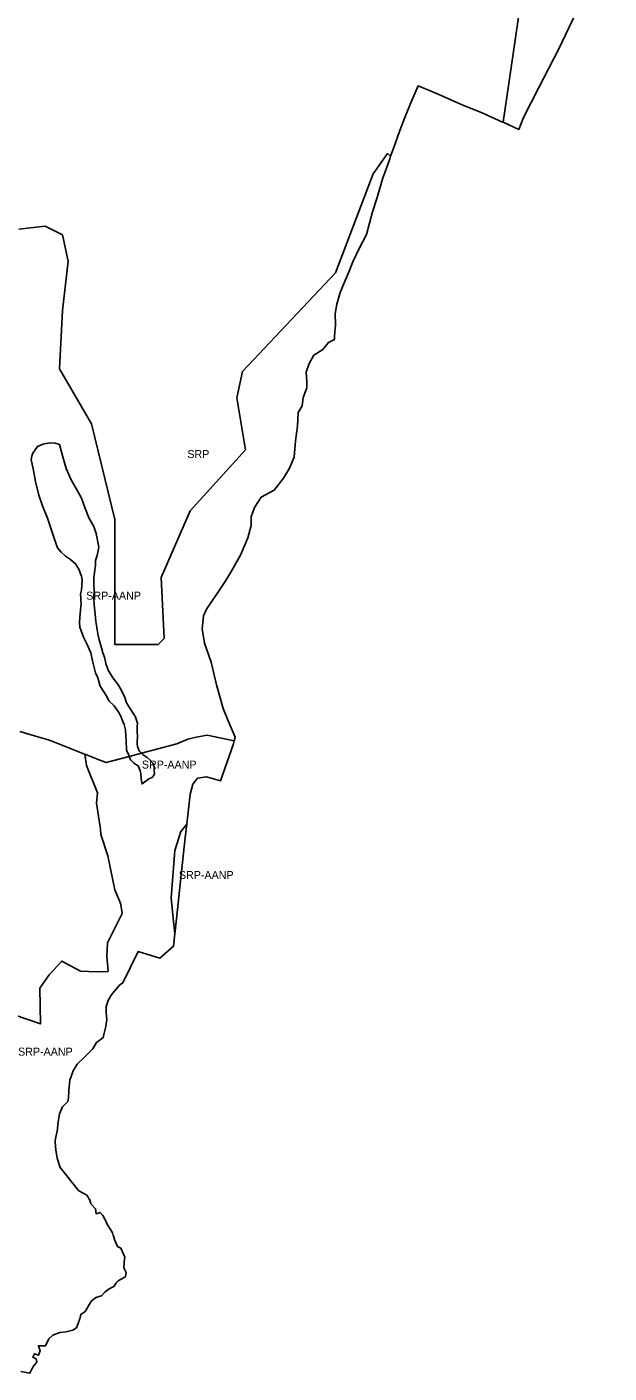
# Model space of a CAD drawing. Extents: x 598968 to 613553, y 4409678 to 4430833.
# Drawn here: x 602848 to 603721, y 4409683 to 4411701 of the extents above; entities that cross this region are included whole.
import ezdxf

# ---------------------------------------------------------------- set-up
doc = ezdxf.new("R2010")
doc.units = 0
for name, color, linetype in [('Sòl Rústic Comú', 7, 'Continuous'), ('Sòl Rústic Protegit', 7, 'Continuous'), ('Sòl Rústic Protegit - Alt Nivell de Protecció', 7, 'Continuous')]:
    doc.layers.add(name, color=color, linetype=linetype)

msp = doc.modelspace()

# ---------------------------------------------------------------- linework, layer by layer
at = {"layer": 'Sòl Rústic Comú'}
for points in [[(602835.8125, 4411397.6856), (602875.0005, 4411402.1858), (602901.1257, 4411389.1858), (602909.8131, 4411350.1858), (602901.1253, 4411276.1856), (602896.7499, 4411188.6856), (602944.6877, 4411106.1856), (602979.4999, 4410962.6854), (602979.4997, 4410901.6854), (602979.4993, 4410775.1852), (603044.8123, 4410775.1854), (603053.5001, 4410784.1854), (603049.1253, 4410875.6854), (603092.6887, 4410975.6856), (603175.4399, 4411067.1858), (603162.3775, 4411145.1858), (603171.0653, 4411184.686), (603310.3797, 4411332.6862), (603367.0059, 4411480.6864), (603388.7563, 4411511.1866), (603393.2425, 4411507.1798), (603398.2001, 4411520.5702), (603407.2301, 4411546.0902), (603414.6501, 4411565.5502), (603424.7401, 4411589.8902), (603434.5101, 4411612.8302), (603461.0901, 4411601.7402), (603500.6901, 4411584.2102), (603531.4201, 4411571.8002), (603561.2601, 4411558.6102), (603561.9809, 4411558.283), (603720.8977, 4412645.8096)], [(603720.8977, 4412645.8096), (603561.9809, 4411558.283), (603585.7201, 4411547.5102), (603592.7901, 4411565.2302), (603614.9601, 4411609.2302), (603645.3201, 4411668.5602), (603671.7301, 4411722.6602)]]:
    msp.add_lwpolyline(points, dxfattribs=at)
at = {"layer": 'Sòl Rústic Protegit'}
for points in [[(602837.4187, 4410644.631), (602864.1225, 4410636.685), (602878.1227, 4410632.685), (602884.0601, 4410630.685), (602916.7479, 4410617.685), (602934.0607, 4410610.685), (602934.4947, 4410610.4974), (602936.3731, 4410609.685), (602936.2935, 4410610.0034), (602936.2481, 4410610.185), (602949.7359, 4410604.68), (602954.6233, 4410602.685), (602966.5609, 4410598.185), (602966.6483, 4410598.208), (602966.7417, 4410598.1728), (603001.0641, 4410607.2396), (603001.0913, 4410607.2468), (603000.4299, 4410609.0102), (602997.2427, 4410616.5102), (602996.8051, 4410631.0102), (602996.3677, 4410637.0102), (602995.4301, 4410647.0102), (602993.6177, 4410655.0102), (602991.6683, 4410659.8498), (602988.1801, 4410668.5102), (602984.4927, 4410674.5102), (602978.5551, 4410683.0102), (602970.8051, 4410690.5102), (602967.6175, 4410697.0102), (602957.7427, 4410712.5102), (602954.1177, 4410725.0102), (602950.4299, 4410732.5102), (602945.9299, 4410750.5102), (602943.6177, 4410762.5102), (602938.1799, 4410775.0102), (602932.6799, 4410786.0102), (602927.2427, 4410801.0102), (602926.7425, 4410808.5102), (602927.6801, 4410822.0102), (602929.0551, 4410836.5102), (602928.7969, 4410841.2334), (602928.6177, 4410844.5102), (602928.1175, 4410850.5102), (602929.4925, 4410856.5102), (602930.4301, 4410872.0102), (602929.4925, 4410877.5102), (602927.6801, 4410882.5102), (602925.8677, 4410888.0102), (602923.2797, 4410892.2642), (602921.3051, 4410895.5102), (602913.7419, 4410901.9764), (602913.1177, 4410902.5102), (602905.8051, 4410907.5102), (602898.9927, 4410913.5102), (602893.5551, 4410920.0102), (602890.3675, 4410930.0102), (602885.3051, 4410945.0102), (602878.4927, 4410964.5102), (602871.1801, 4410983.0102), (602865.7427, 4410999.0102), (602860.7427, 4411019.5102), (602857.5551, 4411036.0102), (602853.9299, 4411052.5102), (602855.3051, 4411057.5102), (602855.3675, 4411057.5102), (602856.6177, 4411062.0102), (602863.4927, 4411072.0102), (602870.8677, 4411075.0102), (602873.0551, 4411076.0102), (602883.0551, 4411077.5102), (602890.3675, 4411077.0102), (602896.7427, 4411075.0102), (602900.8675, 4411060.0102), (602906.7425, 4411039.0102), (602914.0549, 4411022.0102), (602922.2427, 4411008.0102), (602929.5551, 4410994.5102), (602934.5551, 4410980.5102), (602940.9301, 4410964.0102), (602948.2427, 4410952.0102), (602951.8675, 4410941.5102), (602955.4301, 4410921.0102), (602953.1801, 4410908.5102), (602950.8675, 4410901.0102), (602950.8675, 4410894.0102), (602949.4927, 4410887.0102), (602948.1801, 4410874.5102), (602948.1801, 4410864.0102), (602948.6177, 4410858.0102), (602948.1801, 4410844.5102), (602948.6177, 4410834.5102), (602949.9927, 4410820.5102), (602951.2427, 4410809.5102), (602952.6175, 4410800.5102), (602953.9925, 4410791.0102), (602956.2427, 4410782.0102), (602959.4301, 4410770.0102), (602961.7427, 4410762.5102), (602963.9927, 4410756.0102), (602965.6993, 4410748.9988), (602966.3051, 4410746.5102), (602968.5551, 4410739.5102), (602970.3675, 4410735.5102), (602973.5549, 4410730.0102), (602976.7425, 4410725.0102), (602984.0549, 4410715.5102), (602989.0551, 4410707.0102), (602994.5549, 4410695.5102), (602997.2427, 4410687.5102), (603002.2425, 4410679.5102), (603008.6383, 4410669.6072), (603009.3645, 4410668.4828), (603009.9927, 4410667.5102), (603013.6801, 4410657.0102), (603013.2149, 4410652.3588), (603013.1801, 4410652.0102), (603013.1801, 4410645.0102), (603013.6801, 4410636.0102), (603013.6309, 4410635.4704), (603013.1801, 4410630.5102), (603013.1801, 4410626.0102), (603013.6801, 4410622.0102), (603015.9301, 4410615.5102), (603019.6043, 4410612.1372), (603019.8547, 4410612.2032), (603072.7407, 4410626.1738), (603089.2405, 4410633.174), (603101.8029, 4410636.174), (603117.9249, 4410639.1622), (603158.7621, 4410630.7218), (603160.2301, 4410636.2102), (603149.4601, 4410660.6802), (603141.9501, 4410679.1702), (603131.9701, 4410714.8802), (603124.3601, 4410748.4302), (603114.0901, 4410777.3902), (603110.8101, 4410798.8402), (603112.8001, 4410817.9002), (603117.3301, 4410828.1202), (603132.1901, 4410850.2202), (603146.1301, 4410871.1102), (603153.5101, 4410883.5202), (603168.0801, 4410908.8802), (603179.0501, 4410934.8702), (603183.9701, 4410953.7602), (603184.3301, 4410966.7602), (603189.1001, 4410980.5302), (603199.0201, 4410995.9502), (603218.7701, 4411006.7702), (603232.5501, 4411024.6502), (603241.4001, 4411039.6002), (603248.6001, 4411055.9402), (603250.8001, 4411080.3602), (603253.7901, 4411102.6702), (603254.6301, 4411123.1102), (603260.6301, 4411133.0002), (603262.0801, 4411145.5102), (603267.5001, 4411160.1402), (603267.8401, 4411169.1102), (603266.8101, 4411183.7002), (603270.9001, 4411196.2802), (603278.2401, 4411208.8602), (603291.4301, 4411217.3302), (603299.9201, 4411228.1602), (603308.8901, 4411232.6002), (603309.3401, 4411232.6102), (603309.3201, 4411237.3102), (603310.5801, 4411254.4802), (603310.2301, 4411271.1402), (603312.7201, 4411285.5802), (603317.6401, 4411303.0902), (603324.9501, 4411320.7402), (603330.3101, 4411332.6502), (603336.6201, 4411348.7102), (603346.1801, 4411368.8802), (603356.8701, 4411390.1302), (603366.1101, 4411423.7702), (603373.2601, 4411445.2602), (603381.5801, 4411474.6602), (603388.7501, 4411493.3302), (603391.8801, 4411503.5002), (603393.2425, 4411507.1798), (603388.7563, 4411511.1866), (603367.0059, 4411480.6864), (603310.3797, 4411332.6862), (603171.0653, 4411184.686), (603162.3775, 4411145.1858), (603175.4399, 4411067.1858), (603092.6887, 4410975.6856), (603049.1253, 4410875.6854), (603053.5001, 4410784.1854), (603044.8123, 4410775.1854), (602979.4993, 4410775.1852), (602979.4997, 4410901.6854), (602979.4999, 4410962.6854), (602944.6877, 4411106.1856), (602896.7499, 4411188.6856), (602901.1253, 4411276.1856), (602909.8131, 4411350.1858), (602901.1257, 4411389.1858), (602875.0005, 4411402.1858), (602835.8125, 4411397.6856)], [(602828.9301, 4410220.0098), (602868.0419, 4410206.3016), (602866.9447, 4410260.0576), (602881.2065, 4410279.8046), (602900.0551, 4410300.5098), (602928.1177, 4410285.5098), (602952.4301, 4410284.5098), (602969.0551, 4410285.0098), (602969.7427, 4410286.0098), (602967.8051, 4410307.5098), (602968.6177, 4410328.0098), (602990.5551, 4410372.0098), (602988.8677, 4410385.5098), (602986.8677, 4410391.0098), (602979.8051, 4410407.5098), (602968.9927, 4410458.5098), (602958.8677, 4410490.0098), (602957.9301, 4410498.0098), (602951.9927, 4410537.0098), (602953.6801, 4410552.5098), (602937.1801, 4410593.5098), (602934.4947, 4410610.4974), (602934.0607, 4410610.685), (602916.7479, 4410617.685), (602884.0601, 4410630.685), (602878.1227, 4410632.685), (602864.1225, 4410636.685), (602837.4187, 4410644.631)]]:
    msp.add_lwpolyline(points, dxfattribs=at)
at = {"layer": 'Sòl Rústic Protegit - Alt Nivell de Protecció'}
for points in [[(603019.6043, 4410612.1372), (603015.9301, 4410615.5102), (603013.6801, 4410622.0102), (603013.1801, 4410626.0102), (603013.1801, 4410630.5102), (603013.6309, 4410635.4704), (603013.6801, 4410636.0102), (603013.1801, 4410645.0102), (603013.1801, 4410652.0102), (603013.2149, 4410652.3588), (603013.6801, 4410657.0102), (603009.9927, 4410667.5102), (603009.3645, 4410668.4828), (603008.6383, 4410669.6072), (603002.2425, 4410679.5102), (602997.2427, 4410687.5102), (602994.5549, 4410695.5102), (602989.0551, 4410707.0102), (602984.0549, 4410715.5102), (602976.7425, 4410725.0102), (602973.5549, 4410730.0102), (602970.3675, 4410735.5102), (602968.5551, 4410739.5102), (602966.3051, 4410746.5102), (602965.6993, 4410748.9988), (602963.9927, 4410756.0102), (602961.7427, 4410762.5102), (602959.4301, 4410770.0102), (602956.2427, 4410782.0102), (602953.9925, 4410791.0102), (602952.6175, 4410800.5102), (602951.2427, 4410809.5102), (602949.9927, 4410820.5102), (602948.6177, 4410834.5102), (602948.1801, 4410844.5102), (602948.6177, 4410858.0102), (602948.1801, 4410864.0102), (602948.1801, 4410874.5102), (602949.4927, 4410887.0102), (602950.8675, 4410894.0102), (602950.8675, 4410901.0102), (602953.1801, 4410908.5102), (602955.4301, 4410921.0102), (602951.8675, 4410941.5102), (602948.2427, 4410952.0102), (602940.9301, 4410964.0102), (602934.5551, 4410980.5102), (602929.5551, 4410994.5102), (602922.2427, 4411008.0102), (602914.0549, 4411022.0102), (602906.7425, 4411039.0102), (602900.8675, 4411060.0102), (602896.7427, 4411075.0102), (602890.3675, 4411077.0102), (602883.0551, 4411077.5102), (602873.0551, 4411076.0102), (602870.8677, 4411075.0102), (602863.4927, 4411072.0102), (602856.6177, 4411062.0102), (602855.3675, 4411057.5102), (602855.3051, 4411057.5102), (602853.9299, 4411052.5102), (602857.5551, 4411036.0102), (602860.7427, 4411019.5102), (602865.7427, 4410999.0102), (602871.1801, 4410983.0102), (602878.4927, 4410964.5102), (602885.3051, 4410945.0102), (602890.3675, 4410930.0102), (602893.5551, 4410920.0102), (602898.9927, 4410913.5102), (602905.8051, 4410907.5102), (602913.1177, 4410902.5102), (602913.7419, 4410901.9764), (602921.3051, 4410895.5102), (602923.2797, 4410892.2642), (602925.8677, 4410888.0102), (602927.6801, 4410882.5102), (602929.4925, 4410877.5102), (602930.4301, 4410872.0102), (602929.4925, 4410856.5102), (602928.1175, 4410850.5102), (602928.6177, 4410844.5102), (602928.7969, 4410841.2334), (602929.0551, 4410836.5102), (602927.6801, 4410822.0102), (602926.7425, 4410808.5102), (602927.2427, 4410801.0102), (602932.6799, 4410786.0102), (602938.1799, 4410775.0102), (602943.6177, 4410762.5102), (602945.9299, 4410750.5102), (602950.4299, 4410732.5102), (602954.1177, 4410725.0102), (602957.7427, 4410712.5102), (602967.6175, 4410697.0102), (602970.8051, 4410690.5102), (602978.5551, 4410683.0102), (602984.4927, 4410674.5102), (602988.1801, 4410668.5102), (602991.6683, 4410659.8498), (602993.6177, 4410655.0102), (602995.4301, 4410647.0102), (602996.3677, 4410637.0102), (602996.8051, 4410631.0102), (602997.2427, 4410616.5102), (603000.4299, 4410609.0102), (603001.0913, 4410607.2468)], [(603001.0913, 4410607.2468), (603001.1801, 4410607.01), (603003.1801, 4410602.01), (603008.1801, 4410597.01), (603014.5551, 4410593.01), (603017.7427, 4410585.51), (603018.6801, 4410581.51), (603019.1177, 4410573.01), (603020.4927, 4410566.01), (603026.8677, 4410570.51), (603030.5551, 4410573.51), (603035.5551, 4410575.51), (603039.1801, 4410580.51), (603038.7427, 4410587.01), (603038.7427, 4410591.51), (603037.3677, 4410596.51), (603032.8051, 4410601.51), (603028.2427, 4410605.51), (603022.2615, 4410609.732), (603022.2325, 4410609.7524), (603021.8677, 4410610.01), (603019.8547, 4410612.2032), (603019.6043, 4410612.1372)], [(603069.7215, 4410341.2068), (603071.1781, 4410354.6031), (603074.2079, 4410382.4639), (603076.8, 4410406.3001), (603085.1707, 4410485.5785), (603087.4065, 4410505.895), (603078.8677, 4410494.51), (603069.6801, 4410466.51), (603064.0551, 4410395.51), (603067.0551, 4410365.01)]]:
    msp.add_lwpolyline(points, close=True, dxfattribs=at)
msp.add_lwpolyline([(602838.5563, 4409685.1786), (602852.3687, 4409682.6788), (602856.4313, 4409691.6788), (602862.7437, 4409699.6788), (602861.6327, 4409704.123), (602861.6187, 4409704.1788), (602856.7001, 4409706.5492), (602856.4313, 4409706.6786), (602858.9937, 4409711.6786), (602865.1813, 4409709.6788), (602867.6813, 4409716.1788), (602865.0563, 4409723.6786), (602875.8063, 4409723.6788), (602880.6813, 4409734.1788), (602886.6187, 4409739.6788), (602897.1813, 4409743.679), (602906.7437, 4409744.679), (602916.5563, 4409747.1792), (602922.1185, 4409750.6792), (602924.5399, 4409756.9618), (602925.5511, 4409759.8303), (602925.6306, 4409760.0832), (602926.5974, 4409762.8498), (602926.9211, 4409764.1863), (602928.4948, 4409770.6842), (602935.1824, 4409775.1842), (602942.9786, 4409788.4269), (602944.3076, 4409790.6843), (602950.8702, 4409795.6843), (602954.2938, 4409796.8255), (602959.8703, 4409798.6843), (602964.6828, 4409804.1843), (602967.8039, 4409806.5623), (602971.2454, 4409809.1843), (602978.308, 4409812.6843), (602982.0497, 4409818.3678), (602984.8706, 4409821.1843), (602987.088, 4409822.4066), (602995.8707, 4409827.1844), (602996.8083, 4409833.6844), (602993.3708, 4409840.6844), (602993.7516, 4409848.1024), (602993.8223, 4409848.9052), (602994.8708, 4409856.6844), (602988.8083, 4409870.1844), (602983.4958, 4409872.6844), (602979.3589, 4409883.0964), (602977.559, 4409888.2416), (602977.3639, 4409889.0531), (602976.3708, 4409893.1844), (602973.0953, 4409898.1973), (602969.6182, 4409903.5189), (602969.1833, 4409904.1844), (602966.1324, 4409910.3375), (602966.1051, 4409910.3925), (602964.6008, 4409913.4263), (602961.7457, 4409919.1844), (602957.5582, 4409923.6844), (602951.8081, 4409921.6844), (602950.7457, 4409929.1844), (602943.8081, 4409936.6844), (602943.7011, 4409936.9918), (602941.5326, 4409943.2192), (602941.3706, 4409943.6844), (602939.8346, 4409946.2267), (602937.7456, 4409949.6844), (602926.5865, 4409955.5781), (602925.2905, 4409956.2626), (602897.8001, 4409991.0402), (602893.3501, 4410004.9002), (602891.1201, 4410017.4202), (602890.0401, 4410028.7602), (602890.3701, 4410031.5902), (602893.8601, 4410048.5202), (602894.3501, 4410055.8102), (602896.9001, 4410071.4902), (602901.0001, 4410081.7602), (602905.5601, 4410086.1602), (602909.2803, 4410090.1002), (602910.0101, 4410095.4002), (602910.4703, 4410106.2702), (602912.2301, 4410121.8402), (602917.2501, 4410135.8402), (602922.9401, 4410145.6902), (602934.5501, 4410156.8202), (602946.5001, 4410168.7602), (602952.0303, 4410178.1802), (602957.4601, 4410182.5402), (602962.4001, 4410185.7002), (602963.1401, 4410190.6002), (602966.0101, 4410202.1802), (602967.4401, 4410212.7502), (602966.6201, 4410223.0802), (602966.6401, 4410232.3002), (602969.8201, 4410241.2202), (602974.2701, 4410249.3502), (602981.3001, 4410257.8102), (602986.8101, 4410264.1802), (602991.5401, 4410267.6502), (603014.4401, 4410314.5702), (603046.9703, 4410305.0202), (603067.7001, 4410322.6202), (603069.7197, 4410341.1896), (603069.7215, 4410341.2068), (603067.0551, 4410365.01), (603064.0551, 4410395.51), (603069.6801, 4410466.51), (603078.8677, 4410494.51), (603087.4065, 4410505.895), (603092.4703, 4410550.5302), (603096.5901, 4410565.9402), (603103.8001, 4410574.8402), (603117.3201, 4410576.9302), (603138.0101, 4410570.9202), (603157.5101, 4410626.3702), (603157.7401, 4410626.9002), (603158.7621, 4410630.7218), (603117.9249, 4410639.1622), (603101.8029, 4410636.174), (603089.2405, 4410633.174), (603072.7407, 4410626.1738), (603019.8547, 4410612.2032), (603021.8677, 4410610.01), (603022.2325, 4410609.7524), (603022.2615, 4410609.732), (603028.2427, 4410605.51), (603032.8051, 4410601.51), (603037.3677, 4410596.51), (603038.7427, 4410591.51), (603038.7427, 4410587.01), (603039.1801, 4410580.51), (603035.5551, 4410575.51), (603030.5551, 4410573.51), (603026.8677, 4410570.51), (603020.4927, 4410566.01), (603019.1177, 4410573.01), (603018.6801, 4410581.51), (603017.7427, 4410585.51), (603014.5551, 4410593.01), (603008.1801, 4410597.01), (603003.1801, 4410602.01), (603001.1801, 4410607.01), (603001.0913, 4410607.2468), (603001.0641, 4410607.2396), (602966.7417, 4410598.1728), (602966.6483, 4410598.208), (602966.5609, 4410598.185), (602954.6233, 4410602.685), (602949.7359, 4410604.68), (602936.2481, 4410610.185), (602936.2935, 4410610.0034), (602936.3731, 4410609.685), (602934.4947, 4410610.4974), (602937.1801, 4410593.5098), (602953.6801, 4410552.5098), (602951.9927, 4410537.0098), (602957.9301, 4410498.0098), (602958.8677, 4410490.0098), (602968.9927, 4410458.5098), (602979.8051, 4410407.5098), (602986.8677, 4410391.0098), (602988.8677, 4410385.5098), (602990.5551, 4410372.0098), (602968.6177, 4410328.0098), (602967.8051, 4410307.5098), (602969.7427, 4410286.0098), (602969.0551, 4410285.0098), (602952.4301, 4410284.5098), (602928.1177, 4410285.5098), (602900.0551, 4410300.5098), (602881.2065, 4410279.8046), (602866.9447, 4410260.0576), (602868.0419, 4410206.3016), (602828.9301, 4410220.0098)], dxfattribs=at)

# ---------------------------------------------------------------- texts
at = {"layer": 'Sòl Rústic Protegit'}
msp.add_text('SRP', height=12, dxfattribs=at).set_placement((603088.4017, 4411054.6797))
at = {"layer": 'Sòl Rústic Protegit - Alt Nivell de Protecció'}
for p in [(602936.7671, 4410842.3785), (603020.1357, 4410589.1066), (603075.7308, 4410423.5509), (602834.5044, 4410158.6703)]:
    msp.add_text('SRP-AANP', height=12, dxfattribs=at).set_placement(p)

doc.saveas('drawing.dxf')
